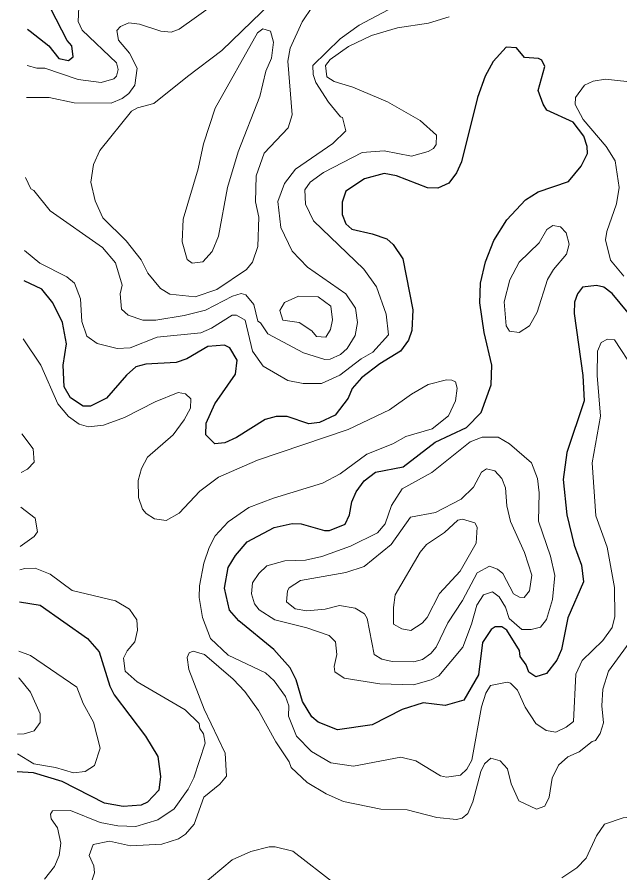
# Model space of a CAD drawing. Extents: x 763.2 to 816.8, y 7896.5 to 7952.7.
# Drawn here: x 763.4 to 765.623, y 7911.612 to 7914.766 of the extents above; entities that cross this region are included whole.
import ezdxf

# ---------------------------------------------------------------- set-up
doc = ezdxf.new("R2010")
doc.units = 0
doc.header["$LTSCALE"] = 0.064
doc.layers.add('1', color=7, linetype='Continuous', lineweight=25)
doc.layers.add('2', color=7, linetype='Continuous', lineweight=13)

msp = doc.modelspace()

# ---------------------------------------------------------------- linework, layer by layer
at = {"layer": '1'}
for points in [[(763.4386, 7914.7212), (763.4478, 7914.714), (763.5171, 7914.6595), (763.5543, 7914.6128), (763.5897, 7914.6062), (763.6068, 7914.6197), (763.6013, 7914.6605), (763.5844, 7914.6796), (763.5244, 7914.7963)], [(765.1621, 7912.5183), (765.1483, 7912.5095), (765.1163, 7912.4611), (765.1007, 7912.3419), (765.0477, 7912.2488), (764.9786, 7912.2295), (764.8972, 7912.2387), (764.8201, 7912.2144), (764.709, 7912.1573), (764.5819, 7912.1392), (764.51, 7912.1675), (764.4871, 7912.1874), (764.4523, 7912.2434), (764.4285, 7912.3236), (764.4069, 7912.3674), (764.3465, 7912.435), (764.2175, 7912.541), (764.1834, 7912.5803), (764.1645, 7912.6615), (764.1781, 7912.7372), (764.2049, 7912.7813), (764.2477, 7912.8317), (764.3475, 7912.8851), (764.4142, 7912.8995), (764.4468, 7912.8985), (764.5334, 7912.8738), (764.5524, 7912.8736), (764.6092, 7912.8968), (764.626, 7912.9311), (764.634, 7912.9801), (764.6507, 7913.0163), (764.6802, 7913.057), (764.7215, 7913.0891), (764.8239, 7913.1089), (764.9417, 7913.1989), (765.0572, 7913.2537), (765.111, 7913.3082), (765.1485, 7913.4102), (765.1503, 7913.4832), (765.1221, 7913.6033), (765.1061, 7913.7126), (765.1092, 7913.7849), (765.1271, 7913.8638), (765.1583, 7913.9426), (765.2051, 7914.019), (765.2743, 7914.092), (765.3213, 7914.1214), (765.4335, 7914.1596), (765.4798, 7914.2167), (765.5033, 7914.2634), (765.502, 7914.2885), (765.4892, 7914.3271), (765.4503, 7914.3791), (765.3532, 7914.4231), (765.3394, 7914.4446), (765.3216, 7914.4955), (765.3455, 7914.5837), (765.3343, 7914.6071), (765.3228, 7914.6136), (765.271, 7914.6173), (765.2411, 7914.6527), (765.2032, 7914.6548), (765.1557, 7914.6026), (765.1261, 7914.5488), (765.0981, 7914.47), (765.0385, 7914.2327), (765.02, 7914.1925), (764.9924, 7914.154), (764.9515, 7914.1359), (764.9128, 7914.1372), (764.799, 7914.1815), (764.7536, 7914.1896), (764.6814, 7914.1697), (764.6123, 7914.1239), (764.5982, 7914.0844), (764.5983, 7914.0388), (764.6116, 7914.0044), (764.6336, 7913.9843), (764.7091, 7913.9677), (764.7636, 7913.9485), (764.7867, 7913.9274), (764.8225, 7913.8755), (764.8589, 7913.6868), (764.856, 7913.6115), (764.8426, 7913.575), (764.8139, 7913.5349), (764.738, 7913.4881), (764.6695, 7913.436), (764.6357, 7913.3967), (764.6207, 7913.361), (764.5729, 7913.2989), (764.5144, 7913.2714), (764.4757, 7913.2664), (764.396, 7913.294), (764.3549, 7913.2938)], [(764.0958, 7913.2266), (764.0971, 7913.2695), (764.1294, 7913.3412), (764.2048, 7913.4497), (764.2115, 7913.5018), (764.1844, 7913.5466), (764.1652, 7913.5571), (764.1036, 7913.552), (764.0253, 7913.5066), (763.9869, 7913.4936), (763.8742, 7913.4865), (763.8381, 7913.4767), (763.8032, 7913.4457), (763.7296, 7913.3613), (763.6703, 7913.3324), (763.6437, 7913.3326), (763.597, 7913.3622), (763.5731, 7913.4037), (763.5695, 7913.4832), (763.5824, 7913.5621), (763.5679, 7913.6402), (763.5318, 7913.7126), (763.4907, 7913.7632), (763.4255, 7913.794)], [(765.6536, 7913.6764), (765.5946, 7913.7471), (765.5634, 7913.7703), (765.5359, 7913.7773), (765.4848, 7913.7708), (765.466, 7913.746), (765.455, 7913.7149), (765.4544, 7913.6738), (765.4854, 7913.4455), (765.4905, 7913.3514), (765.4268, 7913.1619), (765.4133, 7913.0619), (765.4266, 7912.9311), (765.4544, 7912.8193), (765.4808, 7912.7462), (765.4889, 7912.6845), (765.4311, 7912.5523), (765.4068, 7912.4355), (765.3906, 7912.396), (765.3518, 7912.3469), (765.3126, 7912.3349), (765.2866, 7912.3517), (765.2765, 7912.3793)], [(764.3549, 7913.2938), (764.3141, 7913.2827), (764.2087, 7913.217), (764.1653, 7913.1971), (764.1294, 7913.1931), (764.0958, 7913.2266)], [(763.4088, 7912.6108), (763.485, 7912.599), (763.6591, 7912.4762), (763.7023, 7912.4262), (763.742, 7912.3), (763.758, 7912.2677), (763.8737, 7912.1165), (763.919, 7912.0409), (763.9291, 7911.9672), (763.9224, 7911.9171), (763.8812, 7911.8722), (763.8577, 7911.8615), (763.7905, 7911.8562), (763.7223, 7911.8694), (763.5661, 7911.9487), (763.4609, 7911.9809), (763.4, 7911.9839)], [(765.2765, 7912.3793), (765.2546, 7912.4092), (765.2522, 7912.4313), (765.2051, 7912.5063), (765.1875, 7912.5184), (765.1621, 7912.5183)]]:
    msp.add_lwpolyline(points, dxfattribs=at)
at = {"layer": '2'}
for points in [[(764.334, 7914.9626), (763.9973, 7914.721), (763.9681, 7914.7109), (763.93, 7914.7142), (763.8507, 7914.7403), (763.8125, 7914.7452), (763.7807, 7914.7313), (763.7683, 7914.716), (763.7744, 7914.681), (763.8146, 7914.633), (763.8423, 7914.5774), (763.8335, 7914.5147), (763.8124, 7914.4843), (763.7874, 7914.4656), (763.747, 7914.4493), (763.6098, 7914.4497), (763.5184, 7914.4692), (763.4351, 7914.4693)], [(764.3753, 7914.8561), (764.1549, 7914.6423), (764.028, 7914.5465), (763.9044, 7914.4471), (763.8439, 7914.4313), (763.8215, 7914.419), (763.7054, 7914.2747), (763.6812, 7914.2227), (763.6715, 7914.1571), (763.6873, 7914.089), (763.7161, 7914.0258), (763.8024, 7913.9416), (763.8569, 7913.871), (763.8817, 7913.8217), (763.9282, 7913.7654), (763.9629, 7913.7444), (764.0569, 7913.7347), (764.1361, 7913.7626), (764.2458, 7913.8362), (764.2677, 7913.8629), (764.2875, 7913.921), (764.2907, 7914.0281), (764.2794, 7914.0854), (764.2814, 7914.1814), (764.3104, 7914.2649), (764.3996, 7914.3582), (764.414, 7914.4062), (764.3977, 7914.604), (764.4069, 7914.651), (764.4516, 7914.748), (764.4889, 7914.8049)], [(763.4309, 7914.1747), (763.451, 7914.1335), (763.4621, 7914.1272), (763.5218, 7914.0519), (763.715, 7913.9174), (763.7629, 7913.8605), (763.7879, 7913.7784), (763.7798, 7913.7462), (763.7848, 7913.6893), (763.8089, 7913.6672), (763.8631, 7913.6491), (763.9112, 7913.6493), (764.0162, 7913.666), (764.0942, 7913.6857), (764.1937, 7913.7369), (764.2262, 7913.7477), (764.2439, 7913.7428), (764.2734, 7913.7066), (764.2872, 7913.6454), (764.2977, 7913.6387), (764.3242, 7913.5987), (764.4559, 7913.529), (764.5341, 7913.5046), (764.5547, 7913.505), (764.5922, 7913.5224), (764.6165, 7913.5449), (764.6466, 7913.5924), (764.6556, 7913.6409), (764.6473, 7913.6934), (764.6123, 7913.7466), (764.4703, 7913.8443), (764.4139, 7913.9028), (764.3729, 7913.9902), (764.3616, 7914.0865), (764.3854, 7914.1523), (764.4259, 7914.2059), (764.5643, 7914.3005), (764.6126, 7914.3468), (764.6002, 7914.3957), (764.592, 7914.3986), (764.5477, 7914.452), (764.5016, 7914.5245), (764.4916, 7914.554), (764.49, 7914.5871), (764.591, 7914.6857), (764.661, 7914.7362), (764.8309, 7914.8255)], [(763.4367, 7914.587), (763.4728, 7914.5772), (763.5024, 7914.5774), (763.6255, 7914.5361), (763.7097, 7914.5243), (763.7572, 7914.5387), (763.7667, 7914.5486), (763.7727, 7914.5723), (763.767, 7914.5978), (763.6394, 7914.7177), (763.6253, 7914.7493), (763.6277, 7914.8021)], [(764.9932, 7914.7674), (764.9167, 7914.7441), (764.803, 7914.7269), (764.7071, 7914.6986), (764.6216, 7914.6574), (764.5549, 7914.6095), (764.5374, 7914.587), (764.5416, 7914.5462), (764.5693, 7914.5282), (764.638, 7914.5072), (764.7661, 7914.4534), (764.8864, 7914.385), (764.946, 7914.3313), (764.9449, 7914.2958), (764.9353, 7914.2822), (764.9159, 7914.2707), (764.8539, 7914.2539), (764.7537, 7914.2736), (764.6728, 7914.2673), (764.5299, 7914.1937), (764.4805, 7914.1574), (764.4614, 7914.129), (764.4632, 7914.0763), (764.4923, 7914.0147), (764.6785, 7913.8368), (764.7247, 7913.7724), (764.761, 7913.6715), (764.769, 7913.5955), (764.7116, 7913.5311), (764.6684, 7913.5066), (764.5905, 7913.4459), (764.5224, 7913.4159), (764.4552, 7913.4159), (764.3983, 7913.4267), (764.3074, 7913.48), (764.2682, 7913.5352), (764.2406, 7913.6494), (764.2088, 7913.6671), (764.1932, 7913.6678), (764.117, 7913.6191), (764.0779, 7913.6018), (763.9167, 7913.5867), (763.8169, 7913.5472), (763.7689, 7913.5441), (763.6954, 7913.5625), (763.657, 7913.5901), (763.6385, 7913.6443), (763.6339, 7913.7276), (763.6115, 7913.7858), (763.5836, 7913.8089), (763.4844, 7913.8588), (763.4271, 7913.9055)], [(765.6374, 7913.8115), (765.5882, 7913.8702), (765.5696, 7913.9447), (765.5743, 7913.9755), (765.6103, 7914.0775), (765.6204, 7914.138), (765.6055, 7914.2357), (765.5723, 7914.2891), (765.4873, 7914.3888), (765.4579, 7914.4436), (765.4584, 7914.4701), (765.4925, 7914.515), (765.524, 7914.5299), (765.5694, 7914.5366), (765.6918, 7914.5232)], [(763.4225, 7913.5802), (763.4873, 7913.4834), (763.5507, 7913.3412), (763.5892, 7913.2942), (763.6286, 7913.2663), (763.6637, 7913.2565), (763.719, 7913.2624), (763.7959, 7913.2899), (763.9096, 7913.3484), (763.9937, 7913.3825), (764.0212, 7913.3778), (764.04, 7913.3593), (764.0391, 7913.3252), (764.0164, 7913.2811), (763.9751, 7913.2265), (763.8809, 7913.1442), (763.8587, 7913.1019), (763.846, 7913.0582), (763.8475, 7912.9953), (763.8629, 7912.9522), (763.8754, 7912.9362), (763.9064, 7912.9166), (763.9501, 7912.9102), (763.9977, 7912.9372), (764.0734, 7913.0192), (764.142, 7913.0708), (764.2866, 7913.1333), (764.6209, 7913.2456), (764.7727, 7913.3181), (764.8536, 7913.3767), (764.9154, 7913.4125), (764.9838, 7913.4288), (765.0025, 7913.4284), (765.017, 7913.4218), (765.0223, 7913.3978), (765.0168, 7913.3523), (764.9909, 7913.296), (764.9309, 7913.2482), (764.8333, 7913.2202), (764.7849, 7913.1938), (764.6892, 7913.1548), (764.5915, 7913.0823), (764.5255, 7913.0482), (764.3454, 7912.9929), (764.255, 7912.9586), (764.1786, 7912.9059), (764.13, 7912.8548), (764.1077, 7912.8117), (764.0881, 7912.7536), (764.0721, 7912.6699), (764.071, 7912.6275), (764.0838, 7912.5531), (764.1134, 7912.4758), (764.1778, 7912.4143), (764.3158, 7912.3499), (764.3478, 7912.3201), (764.3899, 7912.2624), (764.4024, 7912.2276), (764.401, 7912.1892), (764.4303, 7912.1161), (764.4859, 7912.0588), (764.5565, 7912.0175), (764.6408, 7912.0058), (764.8153, 7912.0384), (764.8704, 7912.0248), (764.9608, 7911.9698), (764.9835, 7911.9648), (765.0351, 7911.9719), (765.0583, 7911.9943), (765.0762, 7912.0272), (765.1126, 7912.2243), (765.1278, 7912.2742), (765.1455, 7912.3025), (765.2072, 7912.3146), (765.2197, 7912.3109), (765.2454, 7912.285), (765.2731, 7912.2223), (765.3124, 7912.163), (765.3503, 7912.1368), (765.3863, 7912.1311), (765.4242, 7912.1485), (765.4509, 7912.1703), (765.4596, 7912.344), (765.4829, 7912.3948), (765.5594, 7912.469), (765.5943, 7912.5164), (765.6037, 7912.5574), (765.6023, 7912.6641), (765.5759, 7912.8127), (765.5333, 7912.9284), (765.5203, 7913.1236), (765.5513, 7913.2951), (765.5383, 7913.4445), (765.5399, 7913.5351), (765.5529, 7913.5664)], [(765.5529, 7913.5664), (765.5768, 7913.5786), (765.6027, 7913.5762), (765.6749, 7913.4661), (765.7216, 7913.3616), (765.7975, 7913.2609)], [(763.4176, 7913.2304), (763.4587, 7913.1748), (763.4625, 7913.1257), (763.4382, 7913.0993), (763.4155, 7913.0876)], [(763.4137, 7912.9595), (763.467, 7912.9198), (763.4754, 7912.8691), (763.4635, 7912.8517), (763.4117, 7912.8148)], [(763.4105, 7912.729), (763.4287, 7912.734), (763.4662, 7912.735), (763.5225, 7912.7132), (763.6024, 7912.6526), (763.7628, 7912.6145), (763.8141, 7912.5842), (763.842, 7912.5445), (763.8438, 7912.5063), (763.834, 7912.4633), (763.8052, 7912.4307), (763.7918, 7912.4031), (763.7984, 7912.3556), (763.8425, 7912.3166), (764.0199, 7912.2128), (764.0708, 7912.1628), (764.0742, 7912.1444), (764.087, 7912.125), (764.0934, 7912.0906), (764.0514, 7911.9628), (764.0304, 7911.9207), (763.9795, 7911.8475), (763.9183, 7911.8072), (763.838, 7911.7825), (763.7715, 7911.7856), (763.7061, 7911.798), (763.5973, 7911.8414), (763.5303, 7911.841), (763.5234, 7911.8287), (763.5251, 7911.8116), (763.5491, 7911.7779), (763.5611, 7911.7215), (763.5545, 7911.6761), (763.538, 7911.6361), (763.5008, 7911.5888)], [(765.6798, 7912.4915), (765.581, 7912.355), (765.5597, 7912.2893), (765.5564, 7912.2277), (765.5625, 7912.1646), (765.5495, 7912.1258), (765.5325, 7912.0995), (765.5203, 7912.0959), (765.4728, 7912.0578), (765.4309, 7912.0398), (765.3959, 7912.0095), (765.3723, 7911.9606), (765.3619, 7911.8917), (765.3455, 7911.858), (765.3153, 7911.8468), (765.2498, 7911.8773), (765.2221, 7911.9405), (765.2079, 7911.9952), (765.1809, 7912.0255), (765.1468, 7912.035), (765.1232, 7912.0144), (765.1101, 7911.9862), (765.0805, 7911.8735), (765.0623, 7911.8313), (765.0407, 7911.8138), (765.0201, 7911.8084), (764.9477, 7911.8159), (764.8384, 7911.8447), (764.7411, 7911.8464), (764.6038, 7911.8757), (764.5393, 7911.9029), (764.47, 7911.945)], [(763.4009, 7912.0505), (763.4622, 7912.0142), (763.5414, 7912.0008), (763.6085, 7911.9813), (763.6514, 7911.9863), (763.685, 7912.0082), (763.7059, 7912.0716), (763.6816, 7912.1672), (763.6432, 7912.2365), (763.6199, 7912.297), (763.4494, 7912.4133), (763.4063, 7912.4291)], [(764.2399, 7912.2802), (764.1971, 7912.3262), (764.0907, 7912.4172), (764.0496, 7912.4292), (764.0344, 7912.4226), (764.0265, 7912.4056), (764.0331, 7912.3618), (764.0897, 7912.2158), (764.1675, 7912.0534), (764.1722, 7911.9682), (764.1469, 7911.9392), (764.0886, 7911.891), (764.0528, 7911.7911), (764.0206, 7911.7546), (763.9952, 7911.738), (763.9336, 7911.7177), (763.8175, 7911.7116), (763.7401, 7911.7295), (763.6799, 7911.7161), (763.6663, 7911.6764), (763.6828, 7911.6386), (763.6855, 7911.6127), (763.6669, 7911.5552)], [(763.4049, 7912.3306), (763.4075, 7912.3292), (763.4491, 7912.2775), (763.4852, 7912.1987), (763.4856, 7912.1663), (763.4629, 7912.1351), (763.4266, 7912.1242), (763.402, 7912.1232)], [(764.47, 7911.945), (764.4103, 7912.001), (764.4037, 7912.0209), (764.3537, 7912.0955), (764.2896, 7912.2106), (764.2399, 7912.2802)], [(765.409, 7911.5937), (765.4642, 7911.6311), (765.4979, 7911.6669), (765.5369, 7911.7484), (765.5663, 7911.7918), (765.6345, 7911.815), (765.7042, 7911.8216), (765.7863, 7911.8035), (765.8264, 7911.7851), (765.8653, 7911.7526), (765.9076, 7911.694), (765.9405, 7911.6268), (765.9441, 7911.5593)], [(764.0791, 7911.5648), (764.1926, 7911.6607), (764.262, 7911.6904), (764.3288, 7911.7079), (764.3514, 7911.7081), (764.417, 7911.6926), (764.5755, 7911.5695)]]:
    msp.add_lwpolyline(points, dxfattribs=at)
for points in [[(764.2154, 7914.2692), (764.2949, 7914.4734), (764.317, 7914.5671), (764.3384, 7914.614), (764.3448, 7914.6736), (764.3347, 7914.7135), (764.3058, 7914.7221), (764.2858, 7914.7084), (764.1298, 7914.4298), (764.0873, 7914.299), (764.0675, 7914.207), (764.0128, 7914.0207), (764.0082, 7913.9375), (764.0274, 7913.8731), (764.0455, 7913.8596), (764.0851, 7913.8639), (764.1196, 7913.9026), (764.1425, 7913.9584), (764.176, 7914.138)], [(765.2888, 7913.6286), (765.3174, 7913.679), (765.3562, 7913.7993), (765.378, 7913.8353), (765.4253, 7913.8921), (765.4359, 7913.9288), (765.4243, 7913.9704), (765.4037, 7913.993), (765.3758, 7913.9973), (765.3529, 7913.9828), (765.3255, 7913.9334), (765.2507, 7913.8628), (765.2173, 7913.7974), (765.1964, 7913.7165), (765.203, 7913.628), (765.2153, 7913.6082), (765.2515, 7913.6036)], [(764.4403, 7913.6407), (764.3802, 7913.649), (764.3691, 7913.6845), (764.3864, 7913.7145), (764.4378, 7913.7379), (764.5099, 7913.7346), (764.5566, 7913.7003), (764.5634, 7913.6502), (764.555, 7913.6142), (764.5382, 7913.5868), (764.5043, 7913.5887), (764.4867, 7913.6094)], [(765.2157, 7913.193), (765.1734, 7913.2184), (765.1149, 7913.2173), (765.0711, 7913.201), (764.9297, 7913.088), (764.8197, 7913.0273), (764.7799, 7912.966), (764.7575, 7912.8982), (764.7288, 7912.865), (764.6294, 7912.816), (764.5236, 7912.7781), (764.4636, 7912.7649), (764.3869, 7912.7617), (764.3207, 7912.7432), (764.2909, 7912.7156), (764.2678, 7912.6805), (764.2648, 7912.6404), (764.2755, 7912.6038), (764.2921, 7912.5817), (764.35, 7912.5448), (764.4683, 7912.5151), (764.5512, 7912.4865), (764.5735, 7912.4635), (764.5784, 7912.4164), (764.5687, 7912.3723), (764.5718, 7912.3531), (764.6057, 7912.3301), (764.738, 7912.3082), (764.8618, 7912.3052), (764.9272, 7912.3241), (764.9551, 7912.3383), (765.0433, 7912.4445), (765.0759, 7912.5287), (765.0947, 7912.599), (765.1199, 7912.6373), (765.1529, 7912.6482), (765.1771, 7912.6295), (765.2004, 7912.591), (765.2145, 7912.5499), (765.2604, 7912.5092), (765.2959, 7912.5087), (765.3297, 7912.5175), (765.3522, 7912.5464), (765.3742, 7912.6201), (765.3821, 7912.7079), (765.3667, 7912.7787), (765.3229, 7912.9087), (765.3245, 7913.0125), (765.3182, 7913.0651), (765.2965, 7913.1227)], [(765.2062, 7912.9646), (765.2011, 7913.0305), (765.1868, 7913.065), (765.1618, 7913.0943), (765.1313, 7913.1017), (765.1127, 7913.0888), (765.0822, 7913.0341), (765.0374, 7912.9895), (764.9429, 7912.9397), (764.8499, 7912.9225), (764.7788, 7912.8223), (764.6792, 7912.7408), (764.6124, 7912.7189), (764.4447, 7912.6891), (764.4027, 7912.663), (764.3965, 7912.6514), (764.3934, 7912.6108), (764.4248, 7912.5848), (764.4677, 7912.5778), (764.5355, 7912.5845), (764.5893, 7912.5971), (764.6464, 7912.5872), (764.6812, 7912.5664), (764.6902, 7912.5491), (764.7163, 7912.4173), (764.7449, 7912.4001), (764.7831, 7912.3913), (764.8628, 7912.3904), (764.895, 7912.3984), (764.9257, 7912.4203), (764.9453, 7912.4443), (764.9878, 7912.5333), (765.0419, 7912.6154), (765.0967, 7912.7179), (765.1412, 7912.7421), (765.171, 7912.731), (765.1915, 7912.7151), (765.2299, 7912.64), (765.2519, 7912.6278), (765.2702, 7912.6272), (765.2896, 7912.651), (765.2978, 7912.7088), (765.2705, 7912.7923), (765.2198, 7912.9074)], [(765.093, 7912.8273), (765.0961, 7912.8859), (765.0883, 7912.9018), (765.0418, 7912.9159), (765.0252, 7912.9124), (764.9755, 7912.8666), (764.9089, 7912.8225), (764.8857, 7912.7944), (764.7944, 7912.6366), (764.7872, 7912.5906), (764.7882, 7912.5289), (764.8186, 7912.511), (764.8523, 7912.5054), (764.8934, 7912.5327), (764.9125, 7912.5533), (764.9573, 7912.642), (765.0337, 7912.7239)]]:
    msp.add_lwpolyline(points, close=True, dxfattribs=at)

doc.saveas('drawing.dxf')
